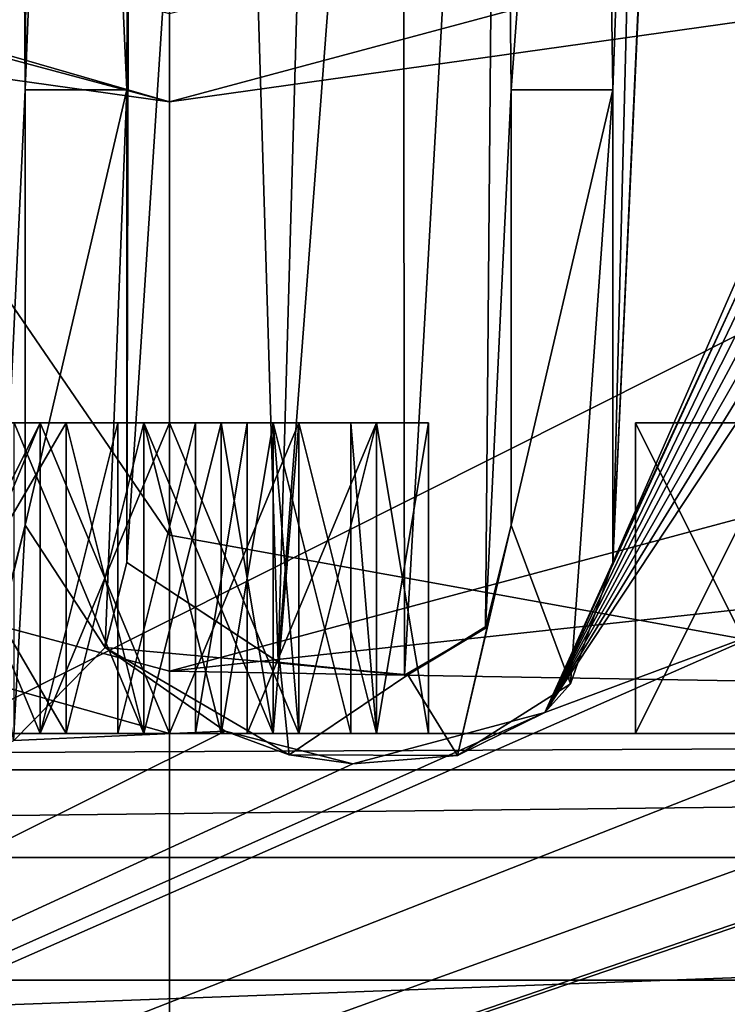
# Model space of a CAD drawing. Header units: millimetres. Extents: x -108 to 108, y -64 to 45.
# Tile 361 of 422: x 59.76 to 60.9, y -14.94 to -13.35. Entities that reach past the tile are written whole.
import ezdxf

# ---------------------------------------------------------------- set-up
doc = ezdxf.new("R2010")
doc.units = ezdxf.units.MM
doc.header["$LTSCALE"] = 65.185185
for name, color, linetype in [('1', 7, 'CONTINUOUS'), ('3220', 7, 'CONTINUOUS'), ('3221', 7, 'CONTINUOUS'), ('3225', 7, 'CONTINUOUS'), ('3241', 7, 'CONTINUOUS'), ('3242', 7, 'CONTINUOUS'), ('3253', 7, 'CONTINUOUS'), ('3258', 7, 'CONTINUOUS'), ('3259', 7, 'CONTINUOUS'), ('3269', 7, 'CONTINUOUS'), ('3282', 7, 'CONTINUOUS'), ('3322', 7, 'CONTINUOUS'), ('3323', 7, 'CONTINUOUS'), ('3324', 7, 'CONTINUOUS'), ('3325', 7, 'CONTINUOUS'), ('3334', 7, 'CONTINUOUS'), ('3335', 7, 'CONTINUOUS'), ('3336', 7, 'CONTINUOUS'), ('3337', 7, 'CONTINUOUS'), ('3338', 7, 'CONTINUOUS'), ('3339', 7, 'CONTINUOUS'), ('3340', 7, 'CONTINUOUS'), ('3341', 7, 'CONTINUOUS'), ('3342', 7, 'CONTINUOUS'), ('3355', 7, 'CONTINUOUS'), ('3356', 7, 'CONTINUOUS'), ('3357', 7, 'CONTINUOUS'), ('3358', 7, 'CONTINUOUS'), ('3359', 7, 'CONTINUOUS'), ('3360', 7, 'CONTINUOUS'), ('3361', 7, 'CONTINUOUS'), ('3362', 7, 'CONTINUOUS'), ('3363', 7, 'CONTINUOUS'), ('3364', 7, 'CONTINUOUS'), ('3365', 7, 'CONTINUOUS'), ('3366', 7, 'CONTINUOUS'), ('3367', 7, 'CONTINUOUS'), ('3368', 7, 'CONTINUOUS'), ('3378', 7, 'CONTINUOUS'), ('3379', 7, 'CONTINUOUS'), ('3380', 7, 'CONTINUOUS'), ('3381', 7, 'CONTINUOUS'), ('3384', 7, 'CONTINUOUS'), ('3385', 7, 'CONTINUOUS'), ('3386', 7, 'CONTINUOUS'), ('3531', 7, 'CONTINUOUS'), ('3533', 7, 'CONTINUOUS'), ('3534', 7, 'CONTINUOUS'), ('3541', 7, 'CONTINUOUS'), ('3543', 7, 'CONTINUOUS'), ('3562', 7, 'CONTINUOUS'), ('3563', 7, 'CONTINUOUS'), ('3610', 7, 'CONTINUOUS'), ('3650', 7, 'CONTINUOUS'), ('3722', 7, 'CONTINUOUS'), ('3723', 7, 'CONTINUOUS'), ('3724', 7, 'CONTINUOUS'), ('3725', 7, 'CONTINUOUS'), ('3726', 7, 'CONTINUOUS'), ('3727', 7, 'CONTINUOUS'), ('3728', 7, 'CONTINUOUS'), ('3729', 7, 'CONTINUOUS'), ('3730', 7, 'CONTINUOUS'), ('3731', 7, 'CONTINUOUS'), ('3964', 7, 'CONTINUOUS'), ('3976', 7, 'CONTINUOUS')]:
    doc.layers.add(name, color=color, linetype=linetype)

msp = doc.modelspace()

# ---------------------------------------------------------------- linework, layer by layer
at = {"layer": '1', "linetype": 'CONTINUOUS'}
for points in [[(86, -45, 2), (49.6249, -17.97, 2), (-39.55, 7.5, 2), (86, -45, 2)], [(-39.55, 3.7518, 2), (86, -45, 2), (-39.55, 7.5, 2), (-39.55, 3.7518, 2)], [(86, -45, 2), (-39.55, 3.7518, 2), (-39.5964, 3.3816, 2), (86, -45, 2)], [(-39.733, 3.0338, 2), (86, -45, 2), (-39.5964, 3.3816, 2), (-39.733, 3.0338, 2)], [(-43.3787, -1.9255, 2), (86, -45, 2), (-39.733, 3.0338, 2), (-43.3787, -1.9255, 2)], [(-48.2159, -5.7634, 2), (86, -45, 2), (-43.3787, -1.9255, 2), (-48.2159, -5.7634, 2)], [(-53.9012, -8.1734, 2), (86, -45, 2), (-48.2159, -5.7634, 2), (-53.9012, -8.1734, 2)], [(-86, -45, 2), (86, -45, 2), (-66.0989, -8.1733, 2), (-86, -45, 2)], [(-66.0989, -8.1733, 2), (86, -45, 2), (-60.0001, -9, 2), (-66.0989, -8.1733, 2)], [(-60.0001, -9, 2), (86, -45, 2), (-53.9012, -8.1734, 2), (-60.0001, -9, 2)]]:
    msp.add_3dface(points, dxfattribs=at)
at = {"layer": '3220', "linetype": 'CONTINUOUS'}
for points in [[(60, -17, 2), (51.3712, -14.9367, 2), (51.4999, -14.7223, 2), (60, -17, 2)], [(68.5001, -14.7223, 2), (64.4668, -16.6616, 2), (60, -17, 2), (68.5001, -14.7223, 2)]]:
    msp.add_3dface(points, dxfattribs=at)
at = {"layer": '3221', "linetype": 'CONTINUOUS'}
for points in [[(60, -17, 2), (51.4999, -14.7223, 2), (60, -17, 7), (60, -17, 2)], [(60, -17, 7), (51.4999, -14.7223, 2), (51.5, -14.7224, 7), (60, -17, 7)], [(68.5001, -14.7223, 2), (60, -17, 2), (68.5, -14.7224, 7), (68.5001, -14.7223, 2)], [(68.5, -14.7224, 7), (60, -17, 2), (60, -17, 7), (68.5, -14.7224, 7)]]:
    msp.add_3dface(points, dxfattribs=at)
at = {"layer": '3225', "linetype": 'CONTINUOUS'}
for points in [[(51.5, -14.7224, 7), (51.1, -15.4152, 7.8), (60, -17.8, 7.8), (51.5, -14.7224, 7)], [(60, -17, 7), (51.5, -14.7224, 7), (60, -17.8, 7.8), (60, -17, 7)], [(68.5, -14.7224, 7), (60, -17, 7), (68.9, -15.4152, 7.8), (68.5, -14.7224, 7)]]:
    msp.add_3dface(points, dxfattribs=at)
at = {"layer": '3241', "color": 7, "linetype": 'CONTINUOUS', "true_color": 0x141a1c}
for points in [[(60, -12.9, 34), (51.1888, -15.2554, 34), (53.5485, -11.1708, 34), (60, -12.9, 34)], [(66.4515, -11.1708, 34), (68.8112, -15.2554, 34), (60, -12.9, 34), (66.4515, -11.1708, 34)], [(68.8112, -15.2554, 34), (51.1888, -15.2554, 34), (60, -12.9, 34), (68.8112, -15.2554, 34)]]:
    msp.add_3dface(points, dxfattribs=at)
at = {"layer": '3242', "color": 7, "linetype": 'CONTINUOUS', "true_color": 0x141a1c}
for points in [[(51.1888, -15.2554, 39.5), (68.8112, -15.2554, 39.5), (66.1084, -14.7, 39.5), (51.1888, -15.2554, 39.5)], [(53.8916, -14.7, 39.5), (51.1888, -15.2554, 39.5), (66.1084, -14.7, 39.5), (53.8916, -14.7, 39.5)]]:
    msp.add_3dface(points, dxfattribs=at)
at = {"layer": '3253', "color": 7, "linetype": 'CONTINUOUS', "true_color": 0x141a1c}
for points in [[(53.8916, -14.5, 39.7), (66.1084, -14.5, 39.7), (57.9167, -14.5, 41), (53.8916, -14.5, 39.7)], [(60, -14.5, 45.4423), (54.1117, -14.5, 44.7783), (59.9583, -14.5, 42.9574), (60, -14.5, 45.4423)], [(59.9583, -14.5, 42.9574), (54.1117, -14.5, 44.7783), (59.75, -14.5, 43), (59.9583, -14.5, 42.9574)], [(57.9167, -14.5, 41), (66.1084, -14.5, 39.7), (58.1667, -14.5, 41), (57.9167, -14.5, 41)], [(58.1667, -14.5, 41), (66.1084, -14.5, 39.7), (59.5833, -14.5, 41), (58.1667, -14.5, 41)], [(59.5833, -14.5, 42.2766), (59.7917, -14.5, 42.2766), (59.5417, -14.5, 42.7872), (59.5833, -14.5, 42.2766)], [(59.5417, -14.5, 42.7872), (59.7917, -14.5, 42.2766), (59.7917, -14.5, 42.7872), (59.5417, -14.5, 42.7872)], [(59.5833, -14.5, 41), (66.1084, -14.5, 39.7), (59.7917, -14.5, 41), (59.5833, -14.5, 41)], [(59.7917, -14.5, 41), (66.1084, -14.5, 39.7), (60, -14.5, 41.0426), (59.7917, -14.5, 41)], [(59.7917, -14.5, 42.2766), (60, -14.5, 42.234), (59.7917, -14.5, 42.7872), (59.7917, -14.5, 42.2766)], [(59.7917, -14.5, 42.7872), (60, -14.5, 42.234), (59.9167, -14.5, 42.7447), (59.7917, -14.5, 42.7872)], [(59.9167, -14.5, 42.7447), (60, -14.5, 42.234), (60.0417, -14.5, 42.6596), (59.9167, -14.5, 42.7447)], [(60.1667, -14.5, 42.8298), (60, -14.5, 45.4423), (59.9583, -14.5, 42.9574), (60.1667, -14.5, 42.8298)], [(60, -14.5, 41.0426), (66.1084, -14.5, 39.7), (60.2083, -14.5, 41.1702), (60, -14.5, 41.0426)], [(65.8883, -14.5, 44.7783), (60, -14.5, 45.4423), (63.0833, -14.5, 43), (65.8883, -14.5, 44.7783)], [(60.3333, -14.5, 42.5319), (60, -14.5, 45.4423), (60.2917, -14.5, 42.6596), (60.3333, -14.5, 42.5319)], [(60, -14.5, 45.4423), (60.3333, -14.5, 42.5319), (60.75, -14.5, 42.3617), (60, -14.5, 45.4423)], [(60.2917, -14.5, 42.6596), (60, -14.5, 45.4423), (60.1667, -14.5, 42.8298), (60.2917, -14.5, 42.6596)], [(61.25, -14.5, 43), (60, -14.5, 45.4423), (61, -14.5, 43), (61.25, -14.5, 43)], [(60, -14.5, 45.4423), (61.25, -14.5, 43), (61.5833, -14.5, 42.7872), (60, -14.5, 45.4423)], [(61, -14.5, 43), (60, -14.5, 45.4423), (60.75, -14.5, 42.7021), (61, -14.5, 43)], [(60.75, -14.5, 42.7021), (60, -14.5, 45.4423), (60.75, -14.5, 42.3617), (60.75, -14.5, 42.7021)], [(63.0833, -14.5, 43), (60, -14.5, 45.4423), (61.5833, -14.5, 43), (63.0833, -14.5, 43)], [(61.5833, -14.5, 43), (60, -14.5, 45.4423), (61.5833, -14.5, 42.7872), (61.5833, -14.5, 43)], [(60, -14.5, 42.234), (60.2083, -14.5, 42.1064), (60.0417, -14.5, 42.6596), (60, -14.5, 42.234)], [(60.0417, -14.5, 42.6596), (60.2083, -14.5, 42.1064), (60.125, -14.5, 42.5319), (60.0417, -14.5, 42.6596)], [(60.2083, -14.5, 42.1064), (60.3333, -14.5, 41.9787), (60.125, -14.5, 42.5319), (60.2083, -14.5, 42.1064)], [(60.125, -14.5, 42.5319), (60.3333, -14.5, 41.9787), (60.3333, -14.5, 42.5319), (60.125, -14.5, 42.5319)], [(60.2083, -14.5, 41.1702), (66.1084, -14.5, 39.7), (61, -14.5, 41), (60.2083, -14.5, 41.1702)], [(60.3333, -14.5, 41.3404), (60.2083, -14.5, 41.1702), (61, -14.5, 41), (60.3333, -14.5, 41.3404)], [(60.3333, -14.5, 42.5319), (60.3333, -14.5, 41.9787), (60.4167, -14.5, 41.766), (60.3333, -14.5, 42.5319)], [(60.3333, -14.5, 42.5319), (60.4167, -14.5, 41.766), (60.75, -14.5, 42.3617), (60.3333, -14.5, 42.5319)], [(60.4167, -14.5, 41.5532), (60.3333, -14.5, 41.3404), (61, -14.5, 41), (60.4167, -14.5, 41.5532)], [(60.4167, -14.5, 41.766), (60.4167, -14.5, 41.5532), (61, -14.5, 41), (60.4167, -14.5, 41.766)], [(60.75, -14.5, 42.3617), (60.4167, -14.5, 41.766), (61, -14.5, 41), (60.75, -14.5, 42.3617)], [(61, -14.5, 42.6596), (60.75, -14.5, 42.3617), (61, -14.5, 41), (61, -14.5, 42.6596)]]:
    msp.add_3dface(points, dxfattribs=at)
at = {"layer": '3258', "color": 7, "linetype": 'CONTINUOUS', "true_color": 0x141a1c}
for points in [[(53.2562, -11.6751, 45.5), (52.8001, -12.4708, 45.5), (60, -13.4828, 45.5), (53.2562, -11.6751, 45.5)], [(60, -13.4828, 45.5), (67.1999, -12.4708, 45.5), (66.7438, -11.6751, 45.5), (60, -13.4828, 45.5)], [(52.8001, -12.4708, 45.5), (60, -14.4, 45.5), (60, -13.4828, 45.5), (52.8001, -12.4708, 45.5)], [(60, -14.4, 45.5), (67.1999, -12.4708, 45.5), (60, -13.4828, 45.5), (60, -14.4, 45.5)]]:
    msp.add_3dface(points, dxfattribs=at)
at = {"layer": '3259', "color": 7, "linetype": 'CONTINUOUS', "true_color": 0x141a1c}
for points in [[(54.1117, -14.5, 44.7783), (60, -14.5, 45.4423), (52.8001, -12.4708, 45.5), (54.1117, -14.5, 44.7783)], [(60, -14.5, 45.4423), (60, -14.4, 45.5), (52.8001, -12.4708, 45.5), (60, -14.5, 45.4423)], [(67.1999, -12.4708, 45.5), (60, -14.4, 45.5), (67.825, -13.5533, 44.7783), (67.1999, -12.4708, 45.5)], [(60, -14.4, 45.5), (65.8883, -14.5, 44.7783), (67.825, -13.5533, 44.7783), (60, -14.4, 45.5)], [(60, -14.5, 45.4423), (65.8883, -14.5, 44.7783), (60, -14.4, 45.5), (60, -14.5, 45.4423)]]:
    msp.add_3dface(points, dxfattribs=at)
at = {"layer": '3269', "color": 7, "linetype": 'CONTINUOUS', "true_color": 0x141a1c}
for points in [[(53.2562, -11.6751, 45.5), (60, -13.4828, 45.5), (53.3293, -11.554, 45.4414), (53.2562, -11.6751, 45.5)], [(60, -13.4828, 45.5), (60, -13.3414, 45.4414), (53.3293, -11.554, 45.4414), (60, -13.4828, 45.5)], [(60, -13.4828, 45.5), (66.7438, -11.6751, 45.5), (60, -13.3414, 45.4414), (60, -13.4828, 45.5)]]:
    msp.add_3dface(points, dxfattribs=at)
at = {"layer": '3282', "color": 7, "linetype": 'CONTINUOUS', "true_color": 0x141a1c}
for points in [[(66.1084, -14.5, 39.7), (53.8916, -14.5, 39.7), (53.8916, -14.5586, 39.5586), (66.1084, -14.5, 39.7)], [(66.1084, -14.5, 39.7), (53.8916, -14.5586, 39.5586), (66.1084, -14.5586, 39.5586), (66.1084, -14.5, 39.7)], [(53.8916, -14.7, 39.5), (66.1084, -14.7, 39.5), (66.1084, -14.5586, 39.5586), (53.8916, -14.7, 39.5)], [(53.8916, -14.5586, 39.5586), (53.8916, -14.7, 39.5), (66.1084, -14.5586, 39.5586), (53.8916, -14.5586, 39.5586)]]:
    msp.add_3dface(points, dxfattribs=at)
at = {"layer": '3322', "color": 7, "linetype": 'CONTINUOUS', "true_color": 0x141a1c}
for points in [[(60.3333, -14.5, 41.9787), (60.2083, -14.5, 42.1064), (60.2083, -14, 42.1064), (60.3333, -14.5, 41.9787)], [(60.3333, -14, 41.9787), (60.3333, -14.5, 41.9787), (60.2083, -14, 42.1064), (60.3333, -14, 41.9787)]]:
    msp.add_3dface(points, dxfattribs=at)
at = {"layer": '3323', "color": 7, "linetype": 'CONTINUOUS', "true_color": 0x141a1c}
for points in [[(60.2083, -14.5, 42.1064), (60, -14.5, 42.234), (60, -14, 42.234), (60.2083, -14.5, 42.1064)], [(60.2083, -14, 42.1064), (60.2083, -14.5, 42.1064), (60, -14, 42.234), (60.2083, -14, 42.1064)]]:
    msp.add_3dface(points, dxfattribs=at)
at = {"layer": '3324', "color": 7, "linetype": 'CONTINUOUS', "true_color": 0x141a1c}
for points in [[(60, -14.5, 42.234), (59.7917, -14.5, 42.2766), (59.7917, -14, 42.2766), (60, -14.5, 42.234)], [(60, -14, 42.234), (60, -14.5, 42.234), (59.7917, -14, 42.2766), (60, -14, 42.234)]]:
    msp.add_3dface(points, dxfattribs=at)
at = {"layer": '3325', "color": 7, "linetype": 'CONTINUOUS', "true_color": 0x141a1c}
for points in [[(59.7917, -14.5, 42.2766), (59.5833, -14.5, 42.2766), (59.5833, -14, 42.2766), (59.7917, -14.5, 42.2766)], [(59.7917, -14, 42.2766), (59.7917, -14.5, 42.2766), (59.5833, -14, 42.2766), (59.7917, -14, 42.2766)]]:
    msp.add_3dface(points, dxfattribs=at)
at = {"layer": '3334', "color": 7, "linetype": 'CONTINUOUS', "true_color": 0x141a1c}
for points in [[(59.5417, -14.5, 42.7872), (59.7917, -14.5, 42.7872), (59.7917, -14, 42.7872), (59.5417, -14.5, 42.7872)], [(59.5417, -14, 42.7872), (59.5417, -14.5, 42.7872), (59.7917, -14, 42.7872), (59.5417, -14, 42.7872)]]:
    msp.add_3dface(points, dxfattribs=at)
at = {"layer": '3335', "color": 7, "linetype": 'CONTINUOUS', "true_color": 0x141a1c}
for points in [[(59.7917, -14.5, 42.7872), (59.9167, -14.5, 42.7447), (59.9167, -14, 42.7447), (59.7917, -14.5, 42.7872)], [(59.7917, -14, 42.7872), (59.7917, -14.5, 42.7872), (59.9167, -14, 42.7447), (59.7917, -14, 42.7872)]]:
    msp.add_3dface(points, dxfattribs=at)
at = {"layer": '3336', "color": 7, "linetype": 'CONTINUOUS', "true_color": 0x141a1c}
for points in [[(59.9167, -14.5, 42.7447), (60.0417, -14.5, 42.6596), (60.0417, -14, 42.6596), (59.9167, -14.5, 42.7447)], [(59.9167, -14, 42.7447), (59.9167, -14.5, 42.7447), (60.0417, -14, 42.6596), (59.9167, -14, 42.7447)]]:
    msp.add_3dface(points, dxfattribs=at)
at = {"layer": '3337', "color": 7, "linetype": 'CONTINUOUS', "true_color": 0x141a1c}
for points in [[(60.0417, -14.5, 42.6596), (60.125, -14.5, 42.5319), (60.125, -14, 42.5319), (60.0417, -14.5, 42.6596)], [(60.0417, -14, 42.6596), (60.0417, -14.5, 42.6596), (60.125, -14, 42.5319), (60.0417, -14, 42.6596)]]:
    msp.add_3dface(points, dxfattribs=at)
at = {"layer": '3338', "color": 7, "linetype": 'CONTINUOUS', "true_color": 0x141a1c}
for points in [[(60.125, -14.5, 42.5319), (60.3333, -14.5, 42.5319), (60.3333, -14, 42.5319), (60.125, -14.5, 42.5319)], [(60.125, -14, 42.5319), (60.125, -14.5, 42.5319), (60.3333, -14, 42.5319), (60.125, -14, 42.5319)]]:
    msp.add_3dface(points, dxfattribs=at)
at = {"layer": '3339', "color": 7, "linetype": 'CONTINUOUS', "true_color": 0x141a1c}
for points in [[(60.3333, -14.5, 42.5319), (60.2917, -14.5, 42.6596), (60.2917, -14, 42.6596), (60.3333, -14.5, 42.5319)], [(60.3333, -14, 42.5319), (60.3333, -14.5, 42.5319), (60.2917, -14, 42.6596), (60.3333, -14, 42.5319)]]:
    msp.add_3dface(points, dxfattribs=at)
at = {"layer": '3340', "color": 7, "linetype": 'CONTINUOUS', "true_color": 0x141a1c}
for points in [[(60.2917, -14.5, 42.6596), (60.1667, -14.5, 42.8298), (60.1667, -14, 42.8298), (60.2917, -14.5, 42.6596)], [(60.2917, -14, 42.6596), (60.2917, -14.5, 42.6596), (60.1667, -14, 42.8298), (60.2917, -14, 42.6596)]]:
    msp.add_3dface(points, dxfattribs=at)
at = {"layer": '3341', "color": 7, "linetype": 'CONTINUOUS', "true_color": 0x141a1c}
for points in [[(60.1667, -14.5, 42.8298), (59.9583, -14.5, 42.9574), (59.9583, -14, 42.9574), (60.1667, -14.5, 42.8298)], [(60.1667, -14, 42.8298), (60.1667, -14.5, 42.8298), (59.9583, -14, 42.9574), (60.1667, -14, 42.8298)]]:
    msp.add_3dface(points, dxfattribs=at)
at = {"layer": '3342', "color": 7, "linetype": 'CONTINUOUS', "true_color": 0x141a1c}
for points in [[(59.9583, -14.5, 42.9574), (59.75, -14.5, 43), (59.75, -14, 43), (59.9583, -14.5, 42.9574)], [(59.9583, -14, 42.9574), (59.9583, -14.5, 42.9574), (59.75, -14, 43), (59.9583, -14, 42.9574)]]:
    msp.add_3dface(points, dxfattribs=at)
at = {"layer": '3355', "color": 7, "linetype": 'CONTINUOUS', "true_color": 0x141a1c}
for points in [[(59.5833, -14.5, 41), (59.7917, -14.5, 41), (59.7917, -14, 41), (59.5833, -14.5, 41)], [(59.5833, -14, 41), (59.5833, -14.5, 41), (59.7917, -14, 41), (59.5833, -14, 41)]]:
    msp.add_3dface(points, dxfattribs=at)
at = {"layer": '3356', "color": 7, "linetype": 'CONTINUOUS', "true_color": 0x141a1c}
for points in [[(59.7917, -14.5, 41), (60, -14.5, 41.0426), (60, -14, 41.0426), (59.7917, -14.5, 41)], [(59.7917, -14, 41), (59.7917, -14.5, 41), (60, -14, 41.0426), (59.7917, -14, 41)]]:
    msp.add_3dface(points, dxfattribs=at)
at = {"layer": '3357', "color": 7, "linetype": 'CONTINUOUS', "true_color": 0x141a1c}
for points in [[(60, -14.5, 41.0426), (60.2083, -14.5, 41.1702), (60.2083, -14, 41.1702), (60, -14.5, 41.0426)], [(60, -14, 41.0426), (60, -14.5, 41.0426), (60.2083, -14, 41.1702), (60, -14, 41.0426)]]:
    msp.add_3dface(points, dxfattribs=at)
at = {"layer": '3358', "color": 7, "linetype": 'CONTINUOUS', "true_color": 0x141a1c}
for points in [[(60.2083, -14.5, 41.1702), (60.3333, -14.5, 41.3404), (60.3333, -14, 41.3404), (60.2083, -14.5, 41.1702)], [(60.2083, -14, 41.1702), (60.2083, -14.5, 41.1702), (60.3333, -14, 41.3404), (60.2083, -14, 41.1702)]]:
    msp.add_3dface(points, dxfattribs=at)
at = {"layer": '3359', "color": 7, "linetype": 'CONTINUOUS', "true_color": 0x141a1c}
for points in [[(60.3333, -14.5, 41.3404), (60.4167, -14.5, 41.5532), (60.4167, -14, 41.5532), (60.3333, -14.5, 41.3404)], [(60.3333, -14, 41.3404), (60.3333, -14.5, 41.3404), (60.4167, -14, 41.5532), (60.3333, -14, 41.3404)]]:
    msp.add_3dface(points, dxfattribs=at)
at = {"layer": '3360', "color": 7, "linetype": 'CONTINUOUS', "true_color": 0x141a1c}
for points in [[(60.4167, -14.5, 41.5532), (60.4167, -14.5, 41.766), (60.4167, -14, 41.766), (60.4167, -14.5, 41.5532)], [(60.4167, -14, 41.5532), (60.4167, -14.5, 41.5532), (60.4167, -14, 41.766), (60.4167, -14, 41.5532)]]:
    msp.add_3dface(points, dxfattribs=at)
at = {"layer": '3361', "color": 7, "linetype": 'CONTINUOUS', "true_color": 0x141a1c}
for points in [[(60.4167, -14.5, 41.766), (60.3333, -14.5, 41.9787), (60.3333, -14, 41.9787), (60.4167, -14.5, 41.766)], [(60.4167, -14.5, 41.766), (60.3333, -14, 41.9787), (60.4167, -14, 41.766), (60.4167, -14.5, 41.766)]]:
    msp.add_3dface(points, dxfattribs=at)
at = {"layer": '3362', "color": 7, "linetype": 'CONTINUOUS', "true_color": 0x141a1c}
for points in [[(60.1667, -14, 41.8511), (60.1667, -14.5, 41.8511), (60.2083, -14, 41.7234), (60.1667, -14, 41.8511)], [(60.2083, -14, 41.7234), (60.1667, -14.5, 41.8511), (60.2083, -14.5, 41.7234), (60.2083, -14, 41.7234)]]:
    msp.add_3dface(points, dxfattribs=at)
at = {"layer": '3363', "color": 7, "linetype": 'CONTINUOUS', "true_color": 0x141a1c}
for points in [[(60.2083, -14, 41.7234), (60.2083, -14.5, 41.7234), (60.2083, -14, 41.5957), (60.2083, -14, 41.7234)], [(60.2083, -14, 41.5957), (60.2083, -14.5, 41.7234), (60.2083, -14.5, 41.5957), (60.2083, -14, 41.5957)]]:
    msp.add_3dface(points, dxfattribs=at)
at = {"layer": '3364', "color": 7, "linetype": 'CONTINUOUS', "true_color": 0x141a1c}
for points in [[(60.2083, -14, 41.5957), (60.2083, -14.5, 41.5957), (60.1667, -14, 41.4681), (60.2083, -14, 41.5957)], [(60.1667, -14, 41.4681), (60.2083, -14.5, 41.5957), (60.1667, -14.5, 41.4681), (60.1667, -14, 41.4681)]]:
    msp.add_3dface(points, dxfattribs=at)
at = {"layer": '3365', "color": 7, "linetype": 'CONTINUOUS', "true_color": 0x141a1c}
for points in [[(60.1667, -14, 41.4681), (60.1667, -14.5, 41.4681), (60.0833, -14, 41.3404), (60.1667, -14, 41.4681)], [(60.0833, -14, 41.3404), (60.1667, -14.5, 41.4681), (60.0833, -14.5, 41.3404), (60.0833, -14, 41.3404)]]:
    msp.add_3dface(points, dxfattribs=at)
at = {"layer": '3366', "color": 7, "linetype": 'CONTINUOUS', "true_color": 0x141a1c}
for points in [[(60.0833, -14, 41.3404), (60.0833, -14.5, 41.3404), (59.9583, -14, 41.2553), (60.0833, -14, 41.3404)], [(59.9583, -14, 41.2553), (60.0833, -14.5, 41.3404), (59.9583, -14.5, 41.2553), (59.9583, -14, 41.2553)]]:
    msp.add_3dface(points, dxfattribs=at)
at = {"layer": '3367', "color": 7, "linetype": 'CONTINUOUS', "true_color": 0x141a1c}
for points in [[(59.9583, -14, 41.2553), (59.9583, -14.5, 41.2553), (59.8333, -14, 41.2128), (59.9583, -14, 41.2553)], [(59.8333, -14, 41.2128), (59.9583, -14.5, 41.2553), (59.8333, -14.5, 41.2128), (59.8333, -14, 41.2128)]]:
    msp.add_3dface(points, dxfattribs=at)
at = {"layer": '3368', "color": 7, "linetype": 'CONTINUOUS', "true_color": 0x141a1c}
for points in [[(59.8333, -14, 41.2128), (59.8333, -14.5, 41.2128), (59.5417, -14, 41.2128), (59.8333, -14, 41.2128)], [(59.5417, -14, 41.2128), (59.8333, -14.5, 41.2128), (59.5417, -14.5, 41.2128), (59.5417, -14, 41.2128)]]:
    msp.add_3dface(points, dxfattribs=at)
at = {"layer": '3378', "color": 7, "linetype": 'CONTINUOUS', "true_color": 0x141a1c}
for points in [[(59.5417, -14, 42.0638), (59.5417, -14.5, 42.0638), (59.8333, -14, 42.0638), (59.5417, -14, 42.0638)], [(59.8333, -14, 42.0638), (59.5417, -14.5, 42.0638), (59.8333, -14.5, 42.0638), (59.8333, -14, 42.0638)]]:
    msp.add_3dface(points, dxfattribs=at)
at = {"layer": '3379', "color": 7, "linetype": 'CONTINUOUS', "true_color": 0x141a1c}
for points in [[(59.8333, -14, 42.0638), (59.8333, -14.5, 42.0638), (59.9583, -14, 42.0213), (59.8333, -14, 42.0638)], [(59.9583, -14, 42.0213), (59.8333, -14.5, 42.0638), (59.9583, -14.5, 42.0213), (59.9583, -14, 42.0213)]]:
    msp.add_3dface(points, dxfattribs=at)
at = {"layer": '3380', "color": 7, "linetype": 'CONTINUOUS', "true_color": 0x141a1c}
for points in [[(59.9583, -14, 42.0213), (59.9583, -14.5, 42.0213), (60.0833, -14, 41.9362), (59.9583, -14, 42.0213)], [(60.0833, -14, 41.9362), (59.9583, -14.5, 42.0213), (60.0833, -14.5, 41.9362), (60.0833, -14, 41.9362)]]:
    msp.add_3dface(points, dxfattribs=at)
at = {"layer": '3381', "color": 7, "linetype": 'CONTINUOUS', "true_color": 0x141a1c}
for points in [[(60.1667, -14.5, 41.8511), (60.1667, -14, 41.8511), (60.0833, -14.5, 41.9362), (60.1667, -14.5, 41.8511)], [(60.1667, -14, 41.8511), (60.0833, -14, 41.9362), (60.0833, -14.5, 41.9362), (60.1667, -14, 41.8511)]]:
    msp.add_3dface(points, dxfattribs=at)
at = {"layer": '3384', "color": 7, "linetype": 'CONTINUOUS', "true_color": 0x141a1c}
for points in [[(61, -14.5, 43), (60.75, -14.5, 42.7021), (60.75, -14, 42.7021), (61, -14.5, 43)], [(61, -14, 43), (61, -14.5, 43), (60.75, -14, 42.7021), (61, -14, 43)]]:
    msp.add_3dface(points, dxfattribs=at)
at = {"layer": '3385', "color": 7, "linetype": 'CONTINUOUS', "true_color": 0x141a1c}
for points in [[(60.75, -14.5, 42.7021), (60.75, -14.5, 42.3617), (60.75, -14, 42.3617), (60.75, -14.5, 42.7021)], [(60.75, -14, 42.7021), (60.75, -14.5, 42.7021), (60.75, -14, 42.3617), (60.75, -14, 42.7021)]]:
    msp.add_3dface(points, dxfattribs=at)
at = {"layer": '3386', "color": 7, "linetype": 'CONTINUOUS', "true_color": 0x141a1c}
for points in [[(60.75, -14.5, 42.3617), (61, -14.5, 42.6596), (61, -14, 42.6596), (60.75, -14.5, 42.3617)], [(60.75, -14, 42.3617), (60.75, -14.5, 42.3617), (61, -14, 42.6596), (60.75, -14, 42.3617)]]:
    msp.add_3dface(points, dxfattribs=at)
at = {"layer": '3531', "color": 7, "linetype": 'CONTINUOUS', "true_color": 0x141a1c}
for points in [[(59.5417, -14.5, 41.2128), (59.8333, -14.5, 41.2128), (59.5417, -14.5, 42.0638), (59.5417, -14.5, 41.2128)], [(59.5417, -14.5, 42.0638), (59.8333, -14.5, 41.2128), (59.8333, -14.5, 42.0638), (59.5417, -14.5, 42.0638)], [(59.8333, -14.5, 41.2128), (59.9583, -14.5, 41.2553), (59.8333, -14.5, 42.0638), (59.8333, -14.5, 41.2128)], [(59.8333, -14.5, 42.0638), (59.9583, -14.5, 41.2553), (59.9583, -14.5, 42.0213), (59.8333, -14.5, 42.0638)], [(59.9583, -14.5, 41.2553), (60.0833, -14.5, 41.3404), (59.9583, -14.5, 42.0213), (59.9583, -14.5, 41.2553)], [(59.9583, -14.5, 42.0213), (60.0833, -14.5, 41.3404), (60.0833, -14.5, 41.9362), (59.9583, -14.5, 42.0213)], [(60.1667, -14.5, 41.4681), (60.1667, -14.5, 41.8511), (60.0833, -14.5, 41.9362), (60.1667, -14.5, 41.4681)], [(60.0833, -14.5, 41.3404), (60.1667, -14.5, 41.4681), (60.0833, -14.5, 41.9362), (60.0833, -14.5, 41.3404)], [(60.2083, -14.5, 41.7234), (60.1667, -14.5, 41.8511), (60.2083, -14.5, 41.5957), (60.2083, -14.5, 41.7234)], [(60.2083, -14.5, 41.5957), (60.1667, -14.5, 41.8511), (60.1667, -14.5, 41.4681), (60.2083, -14.5, 41.5957)]]:
    msp.add_3dface(points, dxfattribs=at)
at = {"layer": '3533', "color": 7, "linetype": 'CONTINUOUS', "true_color": 0x141a1c}
for points in [[(60.2083, -14, 42.1064), (60, -14, 42.234), (59.125, -14, 42.0638), (60.2083, -14, 42.1064)], [(60.2083, -14, 42.1064), (59.125, -14, 42.0638), (59.5417, -14, 42.0638), (60.2083, -14, 42.1064)], [(60, -14, 42.234), (59.375, -14, 42.234), (59.125, -14, 42.0638), (60, -14, 42.234)], [(59.5417, -14, 42.7872), (60.1667, -14, 42.8298), (59.1667, -14, 42.8298), (59.5417, -14, 42.7872)], [(60.1667, -14, 42.8298), (59.9583, -14, 42.9574), (59.1667, -14, 42.8298), (60.1667, -14, 42.8298)], [(59.9583, -14, 42.9574), (59.375, -14, 42.9574), (59.1667, -14, 42.8298), (59.9583, -14, 42.9574)], [(59.1667, -14, 41.1702), (59.375, -14, 41.0426), (60.2083, -14, 41.1702), (59.1667, -14, 41.1702)], [(59.1667, -14, 41.1702), (60.2083, -14, 41.1702), (59.8333, -14, 41.2128), (59.1667, -14, 41.1702)], [(59.1667, -14, 41.1702), (59.8333, -14, 41.2128), (59.5417, -14, 41.2128), (59.1667, -14, 41.1702)], [(60, -14, 42.234), (59.7917, -14, 42.2766), (59.375, -14, 42.234), (60, -14, 42.234)], [(59.7917, -14, 42.2766), (59.5833, -14, 42.2766), (59.375, -14, 42.234), (59.7917, -14, 42.2766)], [(59.9583, -14, 42.9574), (59.75, -14, 43), (59.375, -14, 42.9574), (59.9583, -14, 42.9574)], [(59.375, -14, 41.0426), (59.5833, -14, 41), (60, -14, 41.0426), (59.375, -14, 41.0426)], [(59.375, -14, 41.0426), (60, -14, 41.0426), (60.2083, -14, 41.1702), (59.375, -14, 41.0426)], [(60.2083, -14, 42.1064), (59.5417, -14, 42.0638), (59.8333, -14, 42.0638), (60.2083, -14, 42.1064)], [(59.5417, -14, 42.7872), (59.7917, -14, 42.7872), (60.1667, -14, 42.8298), (59.5417, -14, 42.7872)], [(59.5833, -14, 41), (59.7917, -14, 41), (60, -14, 41.0426), (59.5833, -14, 41)], [(59.7917, -14, 42.7872), (59.9167, -14, 42.7447), (60.1667, -14, 42.8298), (59.7917, -14, 42.7872)], [(60.2083, -14, 42.1064), (59.8333, -14, 42.0638), (59.9583, -14, 42.0213), (60.2083, -14, 42.1064)], [(60.2083, -14, 41.1702), (60.3333, -14, 41.3404), (59.8333, -14, 41.2128), (60.2083, -14, 41.1702)], [(60.3333, -14, 41.3404), (59.9583, -14, 41.2553), (59.8333, -14, 41.2128), (60.3333, -14, 41.3404)], [(59.9167, -14, 42.7447), (60.0417, -14, 42.6596), (60.1667, -14, 42.8298), (59.9167, -14, 42.7447)], [(60.3333, -14, 41.9787), (60.2083, -14, 42.1064), (59.9583, -14, 42.0213), (60.3333, -14, 41.9787)], [(60.3333, -14, 41.9787), (59.9583, -14, 42.0213), (60.0833, -14, 41.9362), (60.3333, -14, 41.9787)], [(60.3333, -14, 41.3404), (60.0833, -14, 41.3404), (59.9583, -14, 41.2553), (60.3333, -14, 41.3404)], [(60.0417, -14, 42.6596), (60.125, -14, 42.5319), (60.2917, -14, 42.6596), (60.0417, -14, 42.6596)], [(60.0417, -14, 42.6596), (60.2917, -14, 42.6596), (60.1667, -14, 42.8298), (60.0417, -14, 42.6596)], [(60.1667, -14, 41.8511), (60.3333, -14, 41.9787), (60.0833, -14, 41.9362), (60.1667, -14, 41.8511)], [(60.3333, -14, 41.3404), (60.4167, -14, 41.5532), (60.0833, -14, 41.3404), (60.3333, -14, 41.3404)], [(60.4167, -14, 41.5532), (60.1667, -14, 41.4681), (60.0833, -14, 41.3404), (60.4167, -14, 41.5532)], [(60.125, -14, 42.5319), (60.3333, -14, 42.5319), (60.2917, -14, 42.6596), (60.125, -14, 42.5319)], [(60.4167, -14, 41.766), (60.3333, -14, 41.9787), (60.1667, -14, 41.8511), (60.4167, -14, 41.766)], [(60.4167, -14, 41.5532), (60.2083, -14, 41.5957), (60.1667, -14, 41.4681), (60.4167, -14, 41.5532)], [(60.4167, -14, 41.766), (60.1667, -14, 41.8511), (60.2083, -14, 41.7234), (60.4167, -14, 41.766)], [(60.4167, -14, 41.5532), (60.4167, -14, 41.766), (60.2083, -14, 41.5957), (60.4167, -14, 41.5532)], [(60.4167, -14, 41.766), (60.2083, -14, 41.7234), (60.2083, -14, 41.5957), (60.4167, -14, 41.766)]]:
    msp.add_3dface(points, dxfattribs=at)
at = {"layer": '3534', "color": 7, "linetype": 'CONTINUOUS', "true_color": 0x141a1c}
for points in [[(61.25, -14, 43), (61, -14, 43), (60.75, -14, 42.7021), (61.25, -14, 43)], [(61.25, -14, 43), (60.75, -14, 42.7021), (61, -14, 42.6596), (61.25, -14, 43)], [(60.75, -14, 42.7021), (60.75, -14, 42.3617), (61, -14, 42.6596), (60.75, -14, 42.7021)]]:
    msp.add_3dface(points, dxfattribs=at)
at = {"layer": '3541', "color": 7, "linetype": 'CONTINUOUS', "true_color": 0xe6e6e6}
for points in [[(63.0239, -9.761, 59.2142), (60, -9.761, 59.3646), (69.1429, -15.8359, 55.1505), (63.0239, -9.761, 59.2142)], [(69.1429, -15.8359, 55.1505), (60, -9.761, 59.3646), (60, -14.1808, 57.576), (69.1429, -15.8359, 55.1505)], [(60, -18.2857, 55.1505), (69.1429, -15.8359, 55.1505), (60, -14.1808, 57.576), (60, -18.2857, 55.1505)]]:
    msp.add_3dface(points, dxfattribs=at)
at = {"layer": '3543', "color": 7, "linetype": 'CONTINUOUS', "true_color": 0xe6e6e6}
for points in [[(60, -18.2857, 55.1505), (56.976, -9.761, 59.2142), (50.8571, -15.8359, 55.1505), (60, -18.2857, 55.1505)], [(60, -14.1808, 57.576), (60, -9.761, 59.3646), (56.976, -9.761, 59.2142), (60, -14.1808, 57.576)], [(60, -18.2857, 55.1505), (60, -14.1808, 57.576), (56.976, -9.761, 59.2142), (60, -18.2857, 55.1505)]]:
    msp.add_3dface(points, dxfattribs=at)
at = {"layer": '3562', "color": 7, "linetype": 'CONTINUOUS', "true_color": 0xe6e6e6}
for points in [[(60, -10.1635, 57.3254), (55.6707, -14.8974, 54.7974), (54.1923, -10.1634, 56.7261), (60, -10.1635, 57.3254)], [(64.3293, -14.8974, 54.7974), (55.6707, -14.8974, 54.7974), (60, -10.1635, 57.3254), (64.3293, -14.8974, 54.7974)], [(65.8077, -10.1634, 56.7261), (64.3293, -14.8974, 54.7974), (60, -10.1635, 57.3254), (65.8077, -10.1634, 56.7261)]]:
    msp.add_3dface(points, dxfattribs=at)
at = {"layer": '3563', "color": 7, "linetype": 'CONTINUOUS', "true_color": 0xe6e6e6}
for points in [[(64.5304, -15.3452, 53.9395), (55.4696, -15.3452, 53.9395), (64.3293, -14.8974, 54.7974), (64.5304, -15.3452, 53.9395)], [(55.4696, -15.3452, 53.9395), (55.6707, -14.8974, 54.7974), (64.3293, -14.8974, 54.7974), (55.4696, -15.3452, 53.9395)]]:
    msp.add_3dface(points, dxfattribs=at)
at = {"layer": '3610', "color": 7, "linetype": 'CONTINUOUS', "true_color": 0xe6e6e6}
for points in [[(55.4696, -15.3452, 41.5), (60, -16.2929, 40.7929), (51.9506, -14.1656, 40.7929), (55.4696, -15.3452, 41.5)], [(60, -16.2929, 40.7929), (55.1856, -16.304, 40.5), (51.9506, -14.1656, 40.7929), (60, -16.2929, 40.7929)], [(64.5304, -15.3452, 41.5), (68.0494, -14.1656, 40.7929), (60, -16.2929, 40.7929), (64.5304, -15.3452, 41.5)], [(64.8144, -16.304, 40.5), (60, -17, 40.5), (68.0494, -14.1656, 40.7929), (64.8144, -16.304, 40.5)], [(68.0494, -14.1656, 40.7929), (60, -17, 40.5), (60, -16.2929, 40.7929), (68.0494, -14.1656, 40.7929)]]:
    msp.add_3dface(points, dxfattribs=at)
at = {"layer": '3650', "color": 7, "linetype": 'CONTINUOUS'}
for points in [[(79.5, -4.528, 65.5), (40.5, -4.528, 65.5), (40.5, -24.107, 66.7833), (79.5, -4.528, 65.5)], [(79.5, -4.528, 65.5), (40.5, -24.107, 66.7833), (79.5, -24.107, 66.7833), (79.5, -4.528, 65.5)]]:
    msp.add_3dface(points, dxfattribs=at)
at = {"layer": '3722', "color": 7, "linetype": 'CONTINUOUS'}
for points in [[(59.726, -14.3317, 63.5), (59.7674, -14.1644, 63.5), (59.7239, -14.3345, 63.4), (59.726, -14.3317, 63.5)], [(59.7239, -14.3345, 63.4), (59.7674, -14.1644, 63.5), (59.7674, -14.1644, 63.4), (59.7239, -14.3345, 63.4)]]:
    msp.add_3dface(points, dxfattribs=at)
at = {"layer": '3723', "color": 7, "linetype": 'CONTINUOUS'}
for points in [[(59.7674, -14.1644, 63.4), (59.7674, -14.1644, 63.5), (59.7674, -13.4636, 63.5), (59.7674, -14.1644, 63.4)], [(59.7674, -13.4636, 63.4), (59.7674, -14.1644, 63.4), (59.7674, -13.4636, 63.5), (59.7674, -13.4636, 63.4)]]:
    msp.add_3dface(points, dxfattribs=at)
at = {"layer": '3724', "color": 7, "linetype": 'CONTINUOUS'}
for points in [[(59.7674, -13.4636, 63.4), (59.7674, -13.4636, 63.5), (59.931, -13.4636, 63.5), (59.7674, -13.4636, 63.4)], [(59.7674, -13.4636, 63.4), (59.931, -13.4636, 63.5), (59.931, -13.4636, 63.4), (59.7674, -13.4636, 63.4)]]:
    msp.add_3dface(points, dxfattribs=at)
at = {"layer": '3725', "color": 7, "linetype": 'CONTINUOUS'}
for points in [[(59.931, -13.4636, 63.4), (59.931, -13.4636, 63.5), (59.931, -14.2249, 63.5), (59.931, -13.4636, 63.4)], [(59.931, -14.2249, 63.4), (59.931, -13.4636, 63.4), (59.931, -14.2249, 63.5), (59.931, -14.2249, 63.4)]]:
    msp.add_3dface(points, dxfattribs=at)
at = {"layer": '3726', "color": 7, "linetype": 'CONTINUOUS'}
for points in [[(60.5089, -14.3305, 63.5), (60.55, -14.1644, 63.5), (60.5119, -14.3263, 63.4), (60.5089, -14.3305, 63.5)], [(60.5119, -14.3263, 63.4), (60.55, -14.1644, 63.5), (60.55, -14.1644, 63.4), (60.5119, -14.3263, 63.4)], [(59.931, -14.2249, 63.4), (59.931, -14.2249, 63.5), (60.1746, -14.3855, 63.5), (59.931, -14.2249, 63.4)], [(59.931, -14.2249, 63.4), (60.1746, -14.3855, 63.5), (60.1775, -14.3866, 63.4), (59.931, -14.2249, 63.4)], [(60.3783, -14.4062, 63.5), (60.5089, -14.3305, 63.5), (60.3834, -14.4054, 63.4), (60.3783, -14.4062, 63.5)], [(60.3834, -14.4054, 63.4), (60.5089, -14.3305, 63.5), (60.5119, -14.3263, 63.4), (60.3834, -14.4054, 63.4)], [(60.1746, -14.3855, 63.5), (60.3783, -14.4062, 63.5), (60.1775, -14.3866, 63.4), (60.1746, -14.3855, 63.5)], [(60.1775, -14.3866, 63.4), (60.3783, -14.4062, 63.5), (60.3834, -14.4054, 63.4), (60.1775, -14.3866, 63.4)]]:
    msp.add_3dface(points, dxfattribs=at)
at = {"layer": '3727', "color": 7, "linetype": 'CONTINUOUS'}
for points in [[(60.55, -14.1644, 63.4), (60.55, -14.1644, 63.5), (60.55, -13.4636, 63.5), (60.55, -14.1644, 63.4)], [(60.55, -13.4636, 63.4), (60.55, -14.1644, 63.4), (60.55, -13.4636, 63.5), (60.55, -13.4636, 63.4)]]:
    msp.add_3dface(points, dxfattribs=at)
at = {"layer": '3728', "color": 7, "linetype": 'CONTINUOUS'}
for points in [[(60.55, -13.4636, 63.4), (60.55, -13.4636, 63.5), (60.7136, -13.4636, 63.5), (60.55, -13.4636, 63.4)], [(60.55, -13.4636, 63.4), (60.7136, -13.4636, 63.5), (60.7136, -13.4636, 63.4), (60.55, -13.4636, 63.4)]]:
    msp.add_3dface(points, dxfattribs=at)
at = {"layer": '3729', "color": 7, "linetype": 'CONTINUOUS'}
for points in [[(60.7136, -13.4636, 63.4), (60.7136, -13.4636, 63.5), (60.7136, -14.2249, 63.5), (60.7136, -13.4636, 63.4)], [(60.7136, -14.2249, 63.4), (60.7136, -13.4636, 63.4), (60.7136, -14.2249, 63.5), (60.7136, -14.2249, 63.4)]]:
    msp.add_3dface(points, dxfattribs=at)
at = {"layer": '3730', "color": 7, "linetype": 'CONTINUOUS'}
for points in [[(60.7136, -14.2249, 63.4), (60.7136, -14.2249, 63.5), (60.6042, -14.4664, 63.5), (60.7136, -14.2249, 63.4)], [(60.7136, -14.2249, 63.4), (60.6042, -14.4664, 63.5), (60.6458, -14.4201, 63.4), (60.7136, -14.2249, 63.4)], [(60.0895, -14.4962, 63.5), (59.8964, -14.3619, 63.5), (60.1924, -14.5345, 63.4), (60.0895, -14.4962, 63.5)], [(60.1924, -14.5345, 63.4), (59.8964, -14.3619, 63.5), (59.8964, -14.3619, 63.4), (60.1924, -14.5345, 63.4)], [(60.6458, -14.4201, 63.4), (60.6042, -14.4664, 63.5), (60.4637, -14.5353, 63.4), (60.6458, -14.4201, 63.4)], [(60.6042, -14.4664, 63.5), (60.2949, -14.5491, 63.5), (60.4637, -14.5353, 63.4), (60.6042, -14.4664, 63.5)], [(60.2949, -14.5491, 63.5), (60.0895, -14.4962, 63.5), (60.1924, -14.5345, 63.4), (60.2949, -14.5491, 63.5)], [(60.4637, -14.5353, 63.4), (60.2949, -14.5491, 63.5), (60.1924, -14.5345, 63.4), (60.4637, -14.5353, 63.4)]]:
    msp.add_3dface(points, dxfattribs=at)
at = {"layer": '3731', "color": 7, "linetype": 'CONTINUOUS'}
for points in [[(59.8964, -14.3619, 63.4), (59.7495, -14.5113, 63.5), (59.7485, -14.5119, 63.4), (59.8964, -14.3619, 63.4)], [(59.8964, -14.3619, 63.4), (59.8964, -14.3619, 63.5), (59.7495, -14.5113, 63.5), (59.8964, -14.3619, 63.4)]]:
    msp.add_3dface(points, dxfattribs=at)
at = {"layer": '3964', "color": 7, "linetype": 'CONTINUOUS'}
for points in [[(59.7674, -13.4636, 63.5), (59.726, -14.3317, 63.5), (59.75, -10.7287, 63.5), (59.7674, -13.4636, 63.5)], [(59.7674, -13.4636, 63.5), (59.75, -10.7287, 63.5), (59.7812, -11.2713, 63.5), (59.7674, -13.4636, 63.5)], [(60.9211, -13.7515, 63.5), (60.7136, -14.2249, 63.5), (60.875, -10.7287, 63.5), (60.9211, -13.7515, 63.5)], [(60.875, -10.7287, 63.5), (60.7136, -14.2249, 63.5), (60.8438, -11.367, 63.5), (60.875, -10.7287, 63.5)], [(60.9224, -13.725, 63.5), (60.9211, -13.7515, 63.5), (60.875, -10.7287, 63.5), (60.9224, -13.725, 63.5)], [(60.9224, -13.725, 63.5), (60.875, -10.7287, 63.5), (61.125, -11.5904, 63.5), (60.9224, -13.725, 63.5)], [(59.7812, -11.367, 63.5), (59.7674, -13.4636, 63.5), (59.7812, -11.2713, 63.5), (59.7812, -11.367, 63.5)], [(59.8438, -11.5266, 63.5), (59.7674, -13.4636, 63.5), (59.7812, -11.367, 63.5), (59.8438, -11.5266, 63.5)], [(60.8438, -11.367, 63.5), (60.7136, -14.2249, 63.5), (60.7812, -11.5266, 63.5), (60.8438, -11.367, 63.5)], [(59.931, -13.4636, 63.5), (59.7674, -13.4636, 63.5), (59.8438, -11.5266, 63.5), (59.931, -13.4636, 63.5)], [(59.9375, -11.6223, 63.5), (59.931, -13.4636, 63.5), (59.8438, -11.5266, 63.5), (59.9375, -11.6223, 63.5)], [(60.7812, -11.5266, 63.5), (60.7136, -13.4636, 63.5), (60.6875, -11.6223, 63.5), (60.7812, -11.5266, 63.5)], [(60.7136, -14.2249, 63.5), (60.7136, -13.4636, 63.5), (60.7812, -11.5266, 63.5), (60.7136, -14.2249, 63.5)], [(59.931, -14.2249, 63.5), (59.931, -13.4636, 63.5), (59.9375, -11.6223, 63.5), (59.931, -14.2249, 63.5)], [(60.0938, -11.7181, 63.5), (59.931, -14.2249, 63.5), (59.9375, -11.6223, 63.5), (60.0938, -11.7181, 63.5)], [(60.6875, -11.6223, 63.5), (60.55, -13.4636, 63.5), (60.5312, -11.7181, 63.5), (60.6875, -11.6223, 63.5)], [(60.7136, -13.4636, 63.5), (60.55, -13.4636, 63.5), (60.6875, -11.6223, 63.5), (60.7136, -13.4636, 63.5)], [(60.1746, -14.3855, 63.5), (59.931, -14.2249, 63.5), (60.0938, -11.7181, 63.5), (60.1746, -14.3855, 63.5)], [(60.25, -11.75, 63.5), (60.1746, -14.3855, 63.5), (60.0938, -11.7181, 63.5), (60.25, -11.75, 63.5)], [(60.5312, -11.7181, 63.5), (60.3783, -14.4062, 63.5), (60.375, -11.75, 63.5), (60.5312, -11.7181, 63.5)], [(60.5089, -14.3305, 63.5), (60.3783, -14.4062, 63.5), (60.5312, -11.7181, 63.5), (60.5089, -14.3305, 63.5)], [(60.55, -13.4636, 63.5), (60.5089, -14.3305, 63.5), (60.5312, -11.7181, 63.5), (60.55, -13.4636, 63.5)], [(60.3783, -14.4062, 63.5), (60.1746, -14.3855, 63.5), (60.375, -11.75, 63.5), (60.3783, -14.4062, 63.5)], [(60.375, -11.75, 63.5), (60.1746, -14.3855, 63.5), (60.25, -11.75, 63.5), (60.375, -11.75, 63.5)], [(59.7674, -14.1644, 63.5), (59.726, -14.3317, 63.5), (59.7674, -13.4636, 63.5), (59.7674, -14.1644, 63.5)], [(60.55, -14.1644, 63.5), (60.5089, -14.3305, 63.5), (60.55, -13.4636, 63.5), (60.55, -14.1644, 63.5)], [(60.7136, -14.2249, 63.5), (60.9211, -13.7515, 63.5), (60.9222, -13.775, 63.5), (60.7136, -14.2249, 63.5)], [(60.6042, -14.4664, 63.5), (60.7136, -14.2249, 63.5), (60.9222, -13.775, 63.5), (60.6042, -14.4664, 63.5)], [(60.6042, -14.4664, 63.5), (60.9222, -13.775, 63.5), (60.9255, -13.798, 63.5), (60.6042, -14.4664, 63.5)], [(60.6042, -14.4664, 63.5), (60.9255, -13.798, 63.5), (60.9312, -13.8204, 63.5), (60.6042, -14.4664, 63.5)], [(60.6042, -14.4664, 63.5), (60.9312, -13.8204, 63.5), (60.939, -13.8423, 63.5), (60.6042, -14.4664, 63.5)], [(60.6042, -14.4664, 63.5), (60.939, -13.8423, 63.5), (60.9492, -13.8636, 63.5), (60.6042, -14.4664, 63.5)], [(60.6042, -14.4664, 63.5), (60.9492, -13.8636, 63.5), (60.9615, -13.8841, 63.5), (60.6042, -14.4664, 63.5)], [(60.6042, -14.4664, 63.5), (60.9615, -13.8841, 63.5), (60.976, -13.9041, 63.5), (60.6042, -14.4664, 63.5)], [(60.9856, -14.324, 63.5), (60.6042, -14.4664, 63.5), (60.976, -13.9041, 63.5), (60.9856, -14.324, 63.5)], [(60.6042, -14.4664, 63.5), (60.9856, -14.324, 63.5), (56.2979, -16.3868, 63.5), (60.6042, -14.4664, 63.5)], [(60.9856, -14.324, 63.5), (61.1627, -14.4766, 63.5), (56.2979, -16.3868, 63.5), (60.9856, -14.324, 63.5)], [(59.8964, -14.3619, 63.5), (60.0895, -14.4962, 63.5), (59.7495, -14.5113, 63.5), (59.8964, -14.3619, 63.5)], [(60.2949, -14.5491, 63.5), (60.6042, -14.4664, 63.5), (56.2979, -16.3868, 63.5), (60.2949, -14.5491, 63.5)], [(61.1627, -14.4766, 63.5), (61.4042, -14.5428, 63.5), (56.2979, -16.3868, 63.5), (61.1627, -14.4766, 63.5)], [(61.6714, -14.5458, 63.5), (61.8702, -14.4841, 63.5), (56.2979, -16.3868, 63.5), (61.6714, -14.5458, 63.5)], [(61.8702, -14.4841, 63.5), (62.3441, -14.929, 63.5), (56.2979, -16.3868, 63.5), (61.8702, -14.4841, 63.5)], [(60.0895, -14.4962, 63.5), (60.2949, -14.5491, 63.5), (56.2979, -16.3868, 63.5), (60.0895, -14.4962, 63.5)], [(59.7495, -14.5113, 63.5), (60.0895, -14.4962, 63.5), (56.2979, -16.3868, 63.5), (59.7495, -14.5113, 63.5)], [(61.4042, -14.5428, 63.5), (61.6714, -14.5458, 63.5), (56.2979, -16.3868, 63.5), (61.4042, -14.5428, 63.5)], [(62.3441, -14.929, 63.5), (62.5057, -14.929, 63.5), (56.2979, -16.3868, 63.5), (62.3441, -14.929, 63.5)], [(62.5057, -14.929, 63.5), (63.7021, -16.3868, 63.5), (56.2979, -16.3868, 63.5), (62.5057, -14.929, 63.5)]]:
    msp.add_3dface(points, dxfattribs=at)
at = {"layer": '3976', "color": 7, "linetype": 'CONTINUOUS'}
for points in [[(59.7674, -14.1644, 63.4), (59.7674, -13.4636, 63.4), (59.931, -13.4636, 63.4), (59.7674, -14.1644, 63.4)], [(59.7674, -14.1644, 63.4), (59.931, -13.4636, 63.4), (59.8964, -14.3619, 63.4), (59.7674, -14.1644, 63.4)], [(59.931, -13.4636, 63.4), (59.931, -14.2249, 63.4), (59.8964, -14.3619, 63.4), (59.931, -13.4636, 63.4)], [(60.55, -14.1644, 63.4), (60.55, -13.4636, 63.4), (60.7136, -13.4636, 63.4), (60.55, -14.1644, 63.4)], [(60.55, -14.1644, 63.4), (60.7136, -13.4636, 63.4), (60.6458, -14.4201, 63.4), (60.55, -14.1644, 63.4)], [(60.7136, -13.4636, 63.4), (60.7136, -14.2249, 63.4), (60.6458, -14.4201, 63.4), (60.7136, -13.4636, 63.4)], [(59.7239, -14.3345, 63.4), (59.7674, -14.1644, 63.4), (59.7485, -14.5119, 63.4), (59.7239, -14.3345, 63.4)], [(59.7674, -14.1644, 63.4), (59.8964, -14.3619, 63.4), (59.7485, -14.5119, 63.4), (59.7674, -14.1644, 63.4)], [(60.5119, -14.3263, 63.4), (60.55, -14.1644, 63.4), (60.4637, -14.5353, 63.4), (60.5119, -14.3263, 63.4)], [(60.55, -14.1644, 63.4), (60.6458, -14.4201, 63.4), (60.4637, -14.5353, 63.4), (60.55, -14.1644, 63.4)], [(59.931, -14.2249, 63.4), (60.1775, -14.3866, 63.4), (59.8964, -14.3619, 63.4), (59.931, -14.2249, 63.4)], [(60.3834, -14.4054, 63.4), (60.5119, -14.3263, 63.4), (60.4637, -14.5353, 63.4), (60.3834, -14.4054, 63.4)], [(60.1775, -14.3866, 63.4), (60.1924, -14.5345, 63.4), (59.8964, -14.3619, 63.4), (60.1775, -14.3866, 63.4)], [(60.1775, -14.3866, 63.4), (60.3834, -14.4054, 63.4), (60.1924, -14.5345, 63.4), (60.1775, -14.3866, 63.4)], [(60.3834, -14.4054, 63.4), (60.4637, -14.5353, 63.4), (60.1924, -14.5345, 63.4), (60.3834, -14.4054, 63.4)]]:
    msp.add_3dface(points, dxfattribs=at)

doc.saveas('drawing.dxf')
